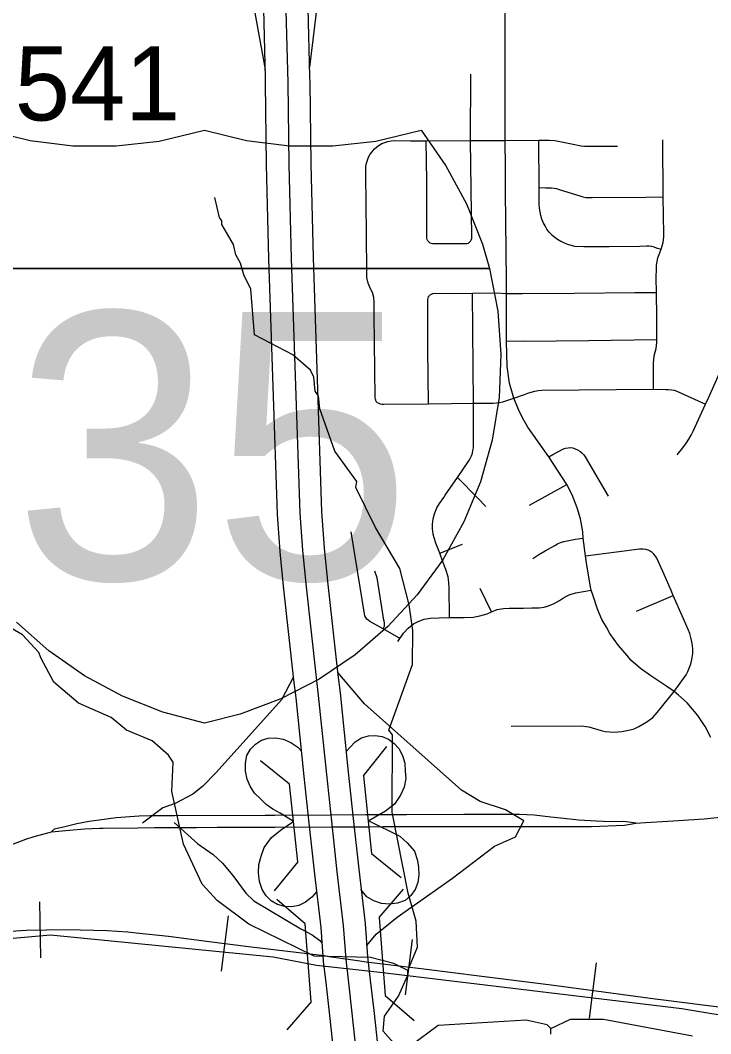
# Model space of a CAD drawing. Extents: x -1403959 to 81668, y -1400582 to 11018.
# Drawn here: x 6369.9 to 6459.9, y 7908.9 to 8041 of the extents above; entities that cross this region are included whole.
import ezdxf

# ---------------------------------------------------------------- set-up
doc = ezdxf.new("R2010")
doc.units = 0
for name, color, linetype in [('tdCiAirportTxt', 7, 'Continuous'), ('tdCiCityCartoShort', 7, 'Continuous'), ('tdCiSectNmbr', 7, 'Continuous'), ('tdCiSectTwpRng', 7, 'Continuous'), ('tdCoPriCL', 7, 'Continuous'), ('tdCoSecRteBand', 7, 'Continuous'), ('tdCoShieldCoRte', 7, 'Continuous'), ('tdCoSurfBitum', 7, 'Continuous'), ('tdCoSurfEarth', 7, 'Continuous'), ('tdCoSurfGravel', 7, 'Continuous')]:
    doc.layers.add(name, color=color, linetype=linetype)

msp = doc.modelspace()

# ---------------------------------------------------------------- linework, layer by layer
at = {"layer": 'tdCiAirportTxt'}
for points in [[(6411.52, 7899.23), (6410.21, 7911.28), (6409.77, 7915.19), (6409.39, 7918.33), (6409.06, 7922.72), (6408.26, 7929.68), (6407.52, 7936.31), (6406.88, 7942.39), (6405.82, 7952.68), (6405.54, 7955.01), (6404.18, 7967.22), (6403.74, 7971.69), (6403.38, 7976.6), (6402.27, 8009.85), (6401.96, 8022.15), (6401.84, 8032.74), (6401.82, 8033.46), (6401.37, 8051.44)], [(6417.29, 7899.85), (6415.98, 7911.91), (6415.53, 7915.86), (6415.17, 7918.9), (6414.84, 7923.27), (6414.03, 7930.33), (6413.29, 7936.93), (6412.65, 7942.99), (6411.59, 7953.32), (6411.31, 7955.68), (6409.95, 7967.83), (6409.52, 7972.19), (6409.18, 7976.91), (6408.07, 8010.02), (6407.76, 8022.26), (6407.64, 8032.85), (6407.62, 8033.61), (6407.17, 8051.4)]]:
    msp.add_lwpolyline(points, dxfattribs=at)
at = {"layer": 'tdCiCityCartoShort'}
msp.add_lwpolyline([(6403.97, 8061.04), (6404.74, 8032.78), (6404.86, 8022.18), (6405.17, 8009.92), (6406.28, 7976.73), (6406.63, 7971.92), (6407.07, 7967.5), (6408.43, 7955.32), (6408.71, 7952.98), (6409.77, 7942.67), (6410.41, 7936.6), (6411.14, 7929.98), (6411.95, 7922.98), (6412.28, 7918.59), (6412.65, 7915.51), (6413.09, 7911.57), (6414.4, 7899.51)], dxfattribs=at)
at = {"layer": 'tdCiSectNmbr'}
for points in [[(6459.88, 7947.49), (6459.12, 7948.94), (6458.17, 7950.38), (6456.81, 7952), (6455.65, 7953.03), (6455.11, 7953.47), (6454.16, 7954.14), (6452.06, 7955.51), (6450.72, 7956.5), (6449.47, 7957.59), (6448.95, 7958.18), (6447.86, 7959.46), (6446.7, 7961.06), (6446.26, 7961.88), (6445.67, 7962.88), (6445.1, 7964.21), (6444.52, 7965.97), (6444.29, 7966.71), (6444.16, 7967.34), (6443.68, 7970.24), (6443.52, 7971.18), (6443.25, 7973.47), (6443.17, 7974.29), (6442.88, 7976), (6442.46, 7977.4), (6441.81, 7979.12), (6441.11, 7980.45), (6438.74, 7984.06), (6436.03, 7987.93), (6435.32, 7989.15), (6434.79, 7990.24), (6434.21, 7991.71), (6433.63, 7993.68), (6433.34, 7995.85), (6433.26, 7999.11), (6433.26, 7999.19), (6433.23, 8005.34), (6433.23, 8005.37), (6433.23, 8007.03), (6433.13, 8018.64), (6433.13, 8021.8), (6433.07, 8025.23), (6433.07, 8025.3), (6433.05, 8042.85)], [(6389.95, 7937.29), (6388.96, 7937.28), (6387.13, 7937.3), (6386.82, 7937.29), (6385.34, 7937.24), (6382.38, 7937.02), (6380.15, 7936.71)], [(6403.02, 7937.33), (6403.02, 7937.33), (6401.75, 7937.32), (6389.95, 7937.29)], [(6410.44, 7937.37), (6410.39, 7937.37), (6403.02, 7937.33)], [(6415.33, 7937.4), (6414.88, 7937.4), (6410.44, 7937.37)], [(6417.15, 7937.4), (6415.33, 7937.4)], [(6420.22, 7937.41), (6419.89, 7937.41), (6417.15, 7937.4)], [(6433.92, 7937.45), (6433.81, 7937.45), (6431.33, 7937.47), (6427.7, 7937.44), (6420.22, 7937.41)], [(6440.28, 7936.97), (6439.02, 7937.11), (6436.84, 7937.36), (6434.95, 7937.44), (6433.92, 7937.45)], [(6450.09, 7936.33), (6448.54, 7936.54), (6446.75, 7936.5), (6444.95, 7936.58), (6442.68, 7936.71), (6440.28, 7936.97)], [(6454.29, 7936.58), (6459.02, 7936.91), (6461.95, 7937.19), (6464.92, 7937.47), (6470.42, 7938.14)], [(6380.15, 7936.71), (6378.85, 7936.54), (6377.25, 7936.23), (6375.49, 7935.83), (6374.27, 7935.53), (6373.94, 7935.19)], [(6373.94, 7935.19), (6376.27, 7935.43), (6378.24, 7935.6), (6380.24, 7935.68)], [(6380.24, 7935.68), (6380.68, 7935.7), (6385.2, 7935.74), (6387.34, 7935.75), (6389.96, 7935.76)], [(6389.96, 7935.76), (6392.82, 7935.77)], [(6392.82, 7935.77), (6395.52, 7935.79)], [(6395.52, 7935.79), (6401.02, 7935.81), (6402.99, 7935.82), (6403.03, 7935.82)], [(6403.03, 7935.82), (6410.45, 7935.85)], [(6410.45, 7935.85), (6410.68, 7935.85), (6414.4, 7935.87), (6415.33, 7935.87)], [(6415.33, 7935.87), (6417.16, 7935.88)], [(6417.16, 7935.88), (6420.2, 7935.89), (6420.22, 7935.89)], [(6420.22, 7935.89), (6428.64, 7935.91), (6433.91, 7935.9)], [(6433.91, 7935.9), (6437.59, 7935.89), (6440.28, 7935.9)], [(6440.28, 7935.9), (6444.3, 7935.91), (6448.64, 7936.08), (6450.09, 7936.33)], [(6450.09, 7936.33), (6451.37, 7936.4), (6454.29, 7936.58)], [(6355.88, 7927.85), (6357.13, 7928.03), (6359.17, 7928.68), (6360.66, 7929.27), (6362.95, 7930.43), (6364, 7931.12), (6365.11, 7931.8), (6366.24, 7932.44), (6367.3, 7932.94), (6368.38, 7933.4), (6369.46, 7933.83), (6370.57, 7934.23), (6371.68, 7934.58), (6372.81, 7934.9), (6373.64, 7935.11)], [(6373.64, 7935.11), (6373.94, 7935.19)]]:
    msp.add_lwpolyline(points, dxfattribs=at)
at = {"layer": 'tdCiSectTwpRng'}
for points in [[(6428.61, 8012.26), (6428.64, 8012.32), (6428.7, 8012.5), (6428.7, 8012.68), (6428.55, 8025.27), (6428.57, 8033.94)], [(6415.02, 8008.14), (6414.98, 8013.1), (6414.9, 8020.92), (6414.9, 8021.92), (6414.98, 8022.33), (6415.1, 8022.73), (6415.26, 8023.12), (6415.46, 8023.49), (6415.71, 8023.83), (6415.99, 8024.15), (6416.03, 8024.19)], [(6416.03, 8024.19), (6416.3, 8024.43), (6416.64, 8024.67), (6417, 8024.88), (6417.39, 8025.04), (6417.79, 8025.17), (6418.21, 8025.24), (6418.63, 8025.27), (6420.71, 8025.24), (6422.79, 8025.25), (6428.55, 8025.27), (6429.35, 8025.27), (6433.07, 8025.3), (6437.44, 8025.32), (6438.82, 8025.33), (6439.52, 8025.27), (6442.14, 8024.76), (6442.56, 8024.66), (6442.99, 8024.59), (6443.43, 8024.55), (6443.79, 8024.57)], [(6422.98, 8012.23), (6422.9, 8012.39), (6422.86, 8012.57), (6422.86, 8012.76), (6422.84, 8019.99), (6422.79, 8025.25)], [(6438.98, 8013.18), (6438.82, 8013.35), (6438.52, 8013.74), (6438.27, 8014.16), (6438.04, 8014.6), (6437.86, 8015.05), (6437.71, 8015.52), (6437.61, 8016), (6437.54, 8016.48), (6437.52, 8016.97), (6437.5, 8019.15), (6437.44, 8025.32)], [(6443.79, 8024.57), (6447.73, 8024.57)], [(6452.4, 7992.87), (6452.42, 7994.61), (6452.4, 7996.29), (6452.44, 7996.77), (6452.51, 7997.24), (6452.6, 7997.71), (6452.73, 7998.18), (6452.81, 7998.57), (6452.84, 7998.96), (6452.83, 7999.36), (6452.82, 7999.45), (6452.84, 8002.22), (6452.79, 8005.5), (6452.77, 8007.37), (6452.78, 8008.6), (6452.81, 8009.06), (6452.87, 8009.53), (6452.98, 8009.98), (6453.13, 8010.43), (6453.39, 8011.11), (6453.66, 8012.01), (6453.72, 8012.37), (6453.74, 8012.72), (6453.74, 8013.08), (6453.68, 8017.93), (6453.64, 8025.39)], [(6437.5, 8019.15), (6438.38, 8019.13), (6439.12, 8019.11), (6439.45, 8019.09), (6439.78, 8019.03), (6440.09, 8018.92), (6442.78, 8018.06), (6443.18, 8017.95), (6443.59, 8017.88), (6444, 8017.85), (6444.41, 8017.85), (6451.39, 8017.89), (6453.68, 8017.93)], [(6422.98, 8012.23), (6422.98, 8012.22), (6423.06, 8012.12)], [(6423.06, 8012.12), (6423.1, 8012.08), (6423.25, 8011.96), (6423.42, 8011.89), (6423.61, 8011.86), (6427.92, 8011.86), (6428.1, 8011.87), (6428.27, 8011.93), (6428.43, 8012.03), (6428.55, 8012.16), (6428.61, 8012.26)], [(6438.98, 8013.18), (6439.15, 8013.01), (6439.52, 8012.7), (6439.9, 8012.42), (6440.31, 8012.18), (6440.74, 8011.96), (6441.18, 8011.79), (6441.63, 8011.64), (6442.1, 8011.53), (6443.34, 8011.46), (6446.64, 8011.46), (6450.63, 8011.53), (6451.51, 8011.55), (6451.82, 8011.55), (6452.13, 8011.51), (6452.43, 8011.43), (6452.73, 8011.32), (6453.39, 8011.11)], [(6416.01, 8002.51), (6415.99, 8004.2), (6415.93, 8004.85), (6415.78, 8005.46), (6415.52, 8005.94), (6415.19, 8006.68), (6415.04, 8007.42), (6415.02, 8008.14)], [(6423.07, 7990.99), (6423, 7998.12), (6422.98, 8004.55), (6423.01, 8004.73), (6423.08, 8004.9), (6423.17, 8005.05), (6423.18, 8005.06)], [(6423.22, 8005.1), (6423.3, 8005.18), (6423.45, 8005.28), (6423.62, 8005.35), (6423.8, 8005.39), (6426.28, 8005.37), (6428.82, 8005.4), (6431.91, 8005.43), (6433.23, 8005.37), (6433.91, 8005.33), (6435.34, 8005.37), (6442.12, 8005.41), (6449.98, 8005.49), (6452.79, 8005.5)], [(6428.93, 7991.05), (6428.82, 8005.4)], [(6416.37, 7991.15), (6416.27, 7991.29), (6416.2, 7991.44), (6416.16, 7991.6), (6416.14, 7991.76), (6416.09, 7995.39), (6416.01, 8002.51)], [(6455.48, 7984.31), (6456.22, 7985.25), (6456.69, 7985.91), (6457.03, 7986.38), (6457.32, 7986.87), (6457.58, 7987.39), (6459.2, 7990.91), (6459.62, 7991.82), (6461.02, 7994.96), (6461.57, 7996.19), (6461.69, 7996.59), (6461.76, 7996.99), (6461.81, 7997.41), (6461.81, 7997.82), (6461.79, 7998.23), (6461.79, 8002.36), (6461.82, 8002.54), (6461.88, 8002.72)], [(6433.26, 7999.19), (6435.49, 7999.15), (6443.91, 7999.21), (6452.83, 7999.36)], [(6416.37, 7991.15), (6416.58, 7991.04), (6416.79, 7990.97), (6417.02, 7990.94), (6417.25, 7990.94), (6423.07, 7990.99), (6426.09, 7991.02), (6428.93, 7991.05), (6429.87, 7991.06), (6431.09, 7991.08), (6431.51, 7991.07), (6431.93, 7991.09), (6432.35, 7991.15), (6432.76, 7991.24), (6433.17, 7991.36), (6434.2, 7991.72), (6435.57, 7992.18), (6436.01, 7992.36), (6436.46, 7992.51), (6436.92, 7992.63), (6437.39, 7992.71), (6437.86, 7992.76), (6452.4, 7992.87), (6453.99, 7992.85), (6454.36, 7992.85), (6454.73, 7992.81), (6455.1, 7992.74), (6455.46, 7992.62), (6459.18, 7990.92)], [(6425.83, 7963.15), (6425.77, 7967.05), (6425.74, 7967.65), (6425.69, 7968.1), (6425.64, 7968.45), (6425.34, 7969.37), (6424.96, 7970.39), (6424.55, 7971.51), (6424.05, 7972.8), (6423.81, 7973.52), (6423.7, 7973.97), (6423.64, 7974.33), (6423.61, 7974.7), (6423.6, 7975.31), (6423.69, 7975.98), (6423.87, 7976.66), (6424.15, 7977.44), (6424.49, 7978), (6425.07, 7978.75), (6425.26, 7979.05), (6426.85, 7981.38), (6428.33, 7983.54), (6428.51, 7983.86), (6428.66, 7984.19), (6428.79, 7984.53), (6428.87, 7984.89), (6428.93, 7985.25), (6428.95, 7985.61), (6428.93, 7991.05)], [(6438.74, 7984.06), (6439.26, 7984.35), (6440.66, 7985.12), (6440.95, 7985.21), (6441.26, 7985.26), (6441.58, 7985.27), (6441.89, 7985.22), (6442.18, 7985.13), (6442.5, 7984.99), (6442.8, 7984.81), (6443.07, 7984.59), (6443.31, 7984.34), (6443.51, 7984.06), (6446.51, 7978.94)], [(6430.55, 7977.61), (6429.51, 7978.69), (6426.85, 7981.38)], [(6436.24, 7977.78), (6441.11, 7980.45)], [(6419.34, 7960.4), (6419.22, 7960.47), (6417.15, 7961.65), (6415.42, 7962.62), (6415.19, 7962.79), (6415.03, 7962.93), (6414.91, 7963.13), (6414.78, 7963.35), (6414.75, 7963.6), (6413.01, 7974.31)], [(6424.55, 7971.51), (6427.5, 7972.67)], [(6436.66, 7970.82), (6437.47, 7971.34), (6438.29, 7971.83), (6439.52, 7972.53), (6439.9, 7972.74), (6440.3, 7972.91), (6440.71, 7973.04), (6441.13, 7973.14), (6442.25, 7973.32), (6443.25, 7973.47)], [(6443.52, 7971.18), (6447.56, 7971.68), (6450.56, 7972.09), (6451.04, 7972.09), (6451.36, 7972.03), (6451.67, 7971.93)], [(6455.11, 7953.47), (6456.64, 7955.65), (6456.87, 7956.08), (6457.06, 7956.52), (6457.22, 7956.98), (6457.35, 7957.44), (6457.45, 7957.91), (6457.51, 7958.43), (6457.52, 7958.95), (6457.49, 7959.47), (6457.42, 7959.98), (6457.29, 7960.52), (6457.13, 7961.05), (6456.94, 7961.57), (6456.31, 7962.97), (6454.98, 7966), (6454.69, 7966.67), (6453.78, 7968.75), (6452.83, 7970.86), (6452.67, 7971.14), (6452.46, 7971.39), (6452.22, 7971.61), (6451.96, 7971.79), (6451.67, 7971.93)], [(6417.15, 7961.65), (6417.25, 7961.84), (6417.32, 7962), (6417.34, 7962.19), (6417.32, 7962.47), (6417.26, 7962.78), (6416.38, 7968.32), (6416.09, 7969.17)], [(6431.27, 7963.88), (6429.82, 7966.89)], [(6433.61, 7964.35), (6433.65, 7964.35), (6435.47, 7964.34), (6436.56, 7964.37), (6437.51, 7964.39), (6438.14, 7964.47), (6438.58, 7964.6), (6439.36, 7964.91), (6440.14, 7965.36), (6440.78, 7965.8), (6441.51, 7966.11), (6442.26, 7966.34), (6444.29, 7966.71)], [(6450.2, 7963.94), (6454.98, 7966)], [(6419.07, 7960.01), (6419.82, 7961.11), (6420.42, 7961.75), (6421.11, 7962.3), (6421.71, 7962.63), (6422.49, 7962.9), (6423.31, 7963.05), (6424.45, 7963.1), (6425.83, 7963.15), (6427.72, 7963.13), (6428.91, 7963.16), (6429.77, 7963.34), (6430.7, 7963.62), (6431.27, 7963.88), (6432.02, 7964.16), (6432.87, 7964.3), (6433.61, 7964.35)], [(6433.87, 7948.97), (6442.99, 7949), (6443.99, 7948.88), (6445.59, 7948.4), (6446.12, 7948.29), (6446.66, 7948.23), (6447.21, 7948.2), (6447.75, 7948.21), (6448.29, 7948.26), (6449.36, 7948.48), (6449.87, 7948.64), (6450.48, 7948.91), (6451.53, 7949.52), (6452.31, 7950.1), (6452.9, 7950.73), (6455.11, 7953.47)]]:
    msp.add_lwpolyline(points, dxfattribs=at)
at = {"layer": 'tdCoPriCL'}
for points in [[(6399.52, 8046.96), (6401.8, 8034.52)], [(6408.27, 8040.2), (6408.75, 8044.18)], [(6407.6, 8034.86), (6408.27, 8040.2)], [(6435.49, 7936.63), (6433.1, 7938.07), (6429.81, 7939.15), (6427.36, 7940.64), (6414.75, 7951.87), (6411.25, 7955.97), (6411.24, 7956)], [(6405.46, 7955.42), (6403.9, 7952.41), (6395.41, 7942.94), (6393.6, 7941.09), (6392.34, 7940.1), (6390.06, 7938.88), (6388.44, 7938.32), (6385.79, 7936.34)], [(6412.34, 7945.66), (6413.51, 7946.95), (6414.36, 7947.45), (6415.23, 7947.71), (6416.14, 7947.77), (6417.03, 7947.61), (6417.87, 7947.26), (6418.6, 7946.72), (6419.2, 7946.04), (6419.68, 7945.13), (6419.97, 7944.14), (6420.05, 7943.12), (6420.1, 7942.14), (6419.91, 7941.04), (6419.44, 7940), (6418.62, 7938.82), (6417.47, 7937.89), (6415.29, 7936.62)], [(6405.48, 7936.55), (6403.75, 7937.63), (6402.8, 7938.14), (6401.92, 7938.75), (6401.16, 7939.5), (6400.4, 7940.26), (6399.82, 7941.13), (6399.42, 7942.08), (6399.21, 7943.1), (6399.21, 7944.14), (6399.4, 7945.15), (6399.86, 7945.96), (6400.5, 7946.64), (6401.29, 7947.13), (6402.18, 7947.41), (6403.11, 7947.46), (6404.11, 7947.26), (6405.13, 7946.84), (6406.06, 7946.24), (6406.5, 7945.72)], [(6389.92, 7936.41), (6392.99, 7933.63), (6395.02, 7932.24), (6396.22, 7931.1), (6397.56, 7929.51), (6399.28, 7927.21), (6400.3, 7926.22), (6406.43, 7922.56), (6407.91, 7921.78), (6408.91, 7921.02), (6409.18, 7920.73)], [(6408.47, 7927.38), (6407.87, 7926.68), (6407.05, 7926.03), (6406.19, 7925.62), (6405.26, 7925.43), (6404.31, 7925.47), (6403.4, 7925.74), (6402.58, 7926.22), (6401.9, 7926.88), (6401.4, 7927.69), (6401.05, 7928.74), (6400.9, 7929.84), (6400.97, 7930.95), (6401.26, 7932.02), (6401.64, 7933.14), (6402.62, 7934.45), (6403.94, 7935.55), (6405.48, 7936.55)], [(6415.29, 7936.62), (6419.33, 7934.63), (6420.3, 7933.78), (6421.24, 7932.67), (6421.66, 7931.48), (6421.75, 7930.57), (6421.83, 7929.59), (6421.68, 7928.61), (6421.32, 7927.7), (6420.75, 7926.89), (6420.01, 7926.24), (6419.02, 7925.9), (6417.98, 7925.77), (6416.94, 7925.87), (6415.95, 7926.19), (6415.04, 7926.72), (6414.27, 7927.68)], [(6426.18, 7929.16), (6431.68, 7933.33), (6434.41, 7934.53), (6435.49, 7936.63)], [(6415.05, 7920.39), (6416.25, 7921.88), (6418.99, 7924.08), (6426.18, 7929.16)]]:
    msp.add_lwpolyline(points, dxfattribs=at)
at = {"layer": 'tdCoSecRteBand'}
for p, q in [((6372.53, 7918.8), (6372.4, 7926.06)), ((6396.09, 7917.06), (6397, 7924.25)), ((6420.09, 7913.98), (6420.98, 7921.18)), ((6408.48, 7917.84), (6416.72, 7916.9)), ((6444.05, 7910.92), (6444.99, 7918.12))]:
    msp.add_line(p, q, dxfattribs=at)
for points in [[(6416.72, 7916.9), (6456.11, 7912.2), (6473.67, 7909.25), (6496.11, 7907.04), (6506.66, 7908.54), (6514.76, 7911.72), (6527.61, 7919.93), (6530.22, 7923.12), (6534.12, 7930.98), (6537.67, 7937.23), (6548.44, 7953.16), (6553.51, 7958.76), (6566.22, 7971.15), (6601.76, 8004.63), (6610.65, 8014.81), (6660.72, 8060.62), (6670.98, 8070.82)], [(6367.21, 7922.17), (6370.62, 7922.4), (6375.91, 7922.49), (6381.2, 7922.35), (6383.88, 7922.15), (6384.96, 7922.06), (6389.17, 7921.61), (6394.46, 7920.92), (6399.63, 7920.27), (6409.47, 7919.07), (6410.14, 7918.97), (6414.13, 7918.39), (6414.96, 7918.27), (6422.81, 7917.3), (6429.68, 7916.44), (6438.7, 7915.31), (6444.27, 7914.55), (6452.63, 7913.46), (6453.69, 7913.32), (6458.84, 7912.66), (6466.57, 7911.69)], [(6367.21, 7922.17), (6370.62, 7922.4), (6375.91, 7922.49), (6381.2, 7922.35), (6383.88, 7922.15), (6384.96, 7922.06), (6389.17, 7921.61), (6394.46, 7920.92), (6399.63, 7920.27), (6409.47, 7919.07), (6410.14, 7918.97), (6414.13, 7918.39), (6414.96, 7918.27), (6422.81, 7917.3), (6429.68, 7916.44), (6438.7, 7915.31), (6444.27, 7914.55), (6452.63, 7913.46), (6453.69, 7913.32), (6458.84, 7912.66), (6466.57, 7911.69)], [(6356.71, 7920.28), (6373.82, 7921.76), (6402.83, 7918.92), (6408.48, 7917.84)]]:
    msp.add_lwpolyline(points, dxfattribs=at)
at = {"layer": 'tdCoSurfBitum'}
for points in [[(6420.39, 7917.14), (6421.63, 7920.19), (6421.48, 7923.55), (6420.43, 7927.22), (6418.33, 7937.76), (6418.36, 7947.84), (6417.91, 7948.45), (6420.99, 7956.99), (6421.01, 7961.42), (6420.56, 7964.78), (6419.35, 7969.52), (6416.17, 7974.87), (6413.59, 7980.08), (6413.74, 7980.84), (6410.85, 7984.82), (6408.89, 7990.32), (6408.74, 7992), (6408.29, 7992.62), (6408.14, 7994.45), (6407.68, 7995.37), (6405.4, 7997.36), (6400.37, 7999.97), (6399.93, 8005.93), (6399.02, 8007.77), (6398.57, 8009.3), (6397.96, 8010.37), (6397.66, 8011.74), (6396.14, 8014.34), (6396.15, 8014.8), (6395.84, 8015.26), (6395.24, 8017.86)], [(6420.39, 7917.14), (6418.56, 7918.06), (6415.51, 7918.84), (6408.18, 7919.02), (6399.64, 7923.17), (6395.53, 7926.24), (6393.55, 7928.39), (6391.13, 7933.59), (6389.62, 7940.46), (6389.79, 7944.28), (6389.18, 7945.2), (6387.05, 7947.04), (6383.69, 7948.43), (6381.71, 7950.11), (6377.45, 7951.96), (6374.25, 7954.72), (6372.58, 7957.78), (6372.28, 7958.55), (6370.15, 7960.85), (6367.55, 7962.38)], [(6439, 7909.59), (6438.54, 7910.05), (6435.8, 7910.67), (6424.34, 7909.95), (6420.82, 7907.37), (6418.83, 7907.37), (6417.16, 7909.21), (6417.32, 7911.2), (6419.16, 7913.79), (6420.39, 7916.53), (6420.39, 7917.14)], [(6439, 7908.83), (6439, 7909.59), (6441.6, 7910.8), (6445.88, 7910.79), (6457.48, 7908.61)]]:
    msp.add_lwpolyline(points, dxfattribs=at)
at = {"layer": 'tdCoSurfEarth'}
for p, q in [((6414.58, 7942.51), (6417.65, 7946.31)), ((6404.97, 7941.41), (6401.18, 7944.47)), ((6414.58, 7942.51), (6415.65, 7932.38)), ((6406.04, 7931.29), (6404.97, 7941.41)), ((6415.65, 7932.38), (6419.52, 7929.25)), ((6406.04, 7931.29), (6402.97, 7927.5)), ((6416.65, 7924.03), (6419.83, 7927.73)), ((6407.01, 7923.21), (6403.32, 7926.39)), ((6416.65, 7924.03), (6417.42, 7913.87)), ((6407.78, 7913.07), (6407.01, 7923.21)), ((6417.42, 7913.87), (6421.19, 7910.63)), ((6407.78, 7913.07), (6404.6, 7909.38))]:
    msp.add_line(p, q, dxfattribs=at)
at = {"layer": 'tdCoSurfGravel'}
msp.add_line((6357.35, 8008.59), (6430.36, 8008.59), dxfattribs=at)
msp.add_lwpolyline([(6356.73, 8008.59), (6358.44, 8013.97), (6360.77, 8019.11), (6363.68, 8023.94), (6365.65, 8026.62), (6371.13, 8025.29), (6376.73, 8024.61), (6382.38, 8024.59), (6387.98, 8025.22), (6393.88, 8026.62), (6399.36, 8025.29), (6404.97, 8024.61), (6410.61, 8024.59), (6416.21, 8025.22), (6422.11, 8026.62), (6425.35, 8022), (6428.02, 8017.03), (6430.1, 8011.79), (6431.03, 8008.59)], close=True, dxfattribs=at)
for points in [[(6365.65, 8026.62), (6371.13, 8025.29), (6376.73, 8024.61), (6382.38, 8024.59), (6387.98, 8025.22), (6393.88, 8026.62), (6399.36, 8025.29), (6404.97, 8024.61), (6410.61, 8024.59), (6416.21, 8025.22), (6422.11, 8026.62), (6425.35, 8022), (6428.02, 8017.03), (6430.1, 8011.79), (6431.03, 8008.59), (6432.1, 8003.05), (6432.52, 7997.42), (6432.28, 7991.79), (6431.38, 7986.22), (6429.84, 7980.79), (6427.68, 7975.58), (6424.93, 7970.66), (6421.61, 7966.09), (6417.79, 7961.94), (6413.52, 7958.26), (6408.84, 7955.1), (6403.82, 7952.52), (6398.54, 7950.53), (6393.88, 7949.34), (6388.43, 7950.79), (6383.18, 7952.86), (6378.22, 7955.53), (6373.59, 7958.77), (6369.38, 7962.52)], [(6356.73, 8008.59), (6431.03, 8008.59), (6432.1, 8003.05), (6432.52, 7997.42), (6432.28, 7991.79), (6431.38, 7986.22), (6429.84, 7980.79), (6427.68, 7975.58), (6424.93, 7970.66), (6421.61, 7966.09), (6417.79, 7961.94), (6413.52, 7958.26), (6408.84, 7955.1), (6403.82, 7952.52), (6398.54, 7950.53), (6393.88, 7949.34), (6388.43, 7950.79), (6383.18, 7952.86), (6378.22, 7955.53), (6373.59, 7958.77), (6369.38, 7962.52)]]:
    msp.add_lwpolyline(points, dxfattribs=at)

# ---------------------------------------------------------------- texts
at = {"layer": 'tdCoShieldCoRte'}
msp.add_text('63541', height=9.673, rotation=359.9944, dxfattribs=at).set_placement((6354.75, 8027.9))
at = {"layer": 'tdCoSurfGravel'}
msp.add_text('35', height=34.822, dxfattribs=at).set_placement((6369.05, 7968.1))

doc.saveas('drawing.dxf')
